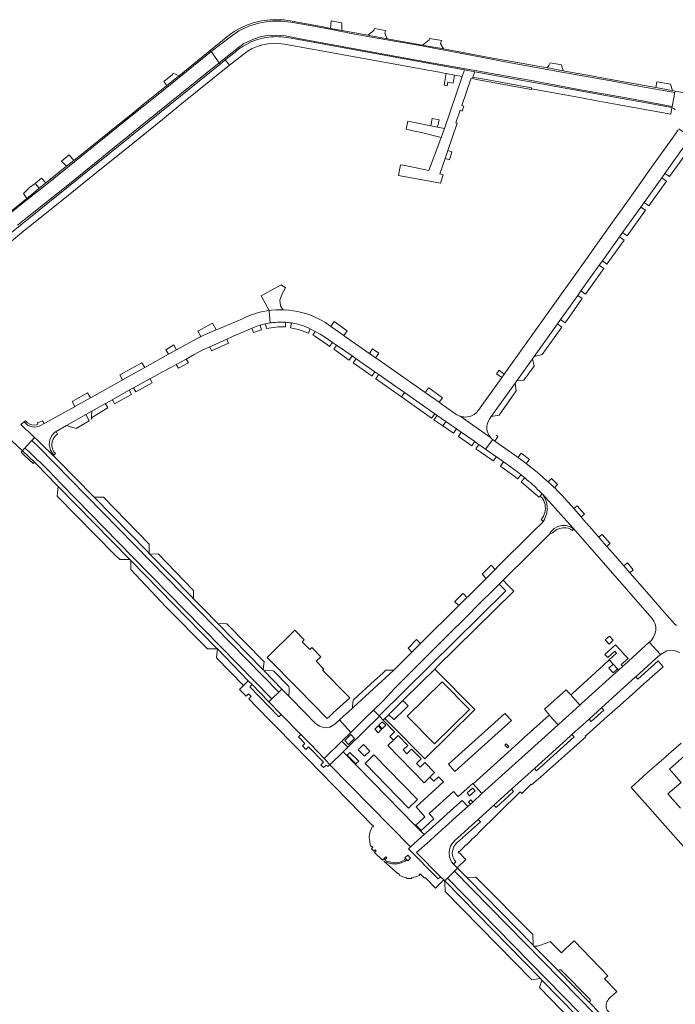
# Model space of a CAD drawing. Header units: metres. Extents: x 166325 to 190320, y 381923 to 404576.
# Tile 482 of 656: x 167618 to 167856, y 394583 to 394939. Entities that reach past the tile are written whole.
import ezdxf

# ---------------------------------------------------------------- set-up
doc = ezdxf.new("R2010")
doc.units = ezdxf.units.M
for name, color, linetype, lineweight in [('B-WE-VH-VERHARDING_ASFALT-GV', 8, 'Continuous', 18), ('B-WE-VH-VERHARDING_BETON-GV', 8, 'Continuous', 18), ('B-WE-VH-VERHARDING_BETONSTRAATSTEEN-GV', 8, 'Continuous', 18), ('B-WE-VH-VERHARDING_STRAATBAKSTEEN-GV', 8, 'Continuous', 18)]:
    doc.layers.add(name, color=color, linetype=linetype, lineweight=lineweight)

msp = doc.modelspace()

# ---------------------------------------------------------------- linework, layer by layer
at = {"layer": 'B-WE-VH-VERHARDING_ASFALT-GV', "flags": 128}
for points in [[(167687.506, 394927.749), (167690.408, 394923.649), (167697.441, 394929.225), (167699.364, 394930.634), (167702.81, 394932.261), (167705.235, 394933.09), (167707.827, 394933.57), (167710.779, 394933.618), (167713.715, 394933.506), (167719.164, 394932.499), (167741.427, 394928.412), (167763.816, 394924.227), (167783.745, 394920.762), (167802.76, 394917.33), (167821.272, 394913.929), (167837.717, 394910.993), (167854.419, 394907.879), (167855.452, 394912.904), (167842.945, 394915.107), (167833.715, 394916.851), (167824.729, 394918.457), (167814.542, 394920.27), (167797.863, 394923.344), (167789.651, 394924.869), (167781.496, 394926.449), (167771.978, 394928.262), (167762.531, 394930.041), (167753.903, 394931.507), (167746.27, 394932.858), (167738.164, 394934.336), (167731.78, 394935.569), (167723.378, 394937.2), (167716.439, 394938.331), (167712.797, 394938.712), (167709.808, 394938.758), (167707.405, 394938.504), (167704.794, 394937.978), (167701.179, 394936.898), (167697.608, 394935.302), (167694.593, 394933.124)], [(167622.592, 394786.886), (167620.816, 394784.884), (167620.072, 394784.045), (167621.527, 394782.83), (167624.658, 394779.793), (167625.467, 394779.159), (167626.07, 394778.579), (167627.275, 394777.274), (167628.6, 394775.964), (167633.2, 394771.211), (167659.304, 394744.513), (167690.974, 394712.295), (167709.515, 394693.283), (167712.066, 394695.764), (167625.029, 394784.531)], [(167700.982, 394699.826), (167702.323, 394698.457), (167708.428, 394692.228), (167709.515, 394693.283), (167690.974, 394712.295), (167659.304, 394744.513), (167633.2, 394771.211), (167628.6, 394775.964), (167627.275, 394777.274), (167626.07, 394778.579), (167625.467, 394779.159), (167624.658, 394779.793), (167621.527, 394782.83), (167620.072, 394784.045), (167619.875, 394783.823), (167619.212, 394783.075), (167623.55, 394778.967), (167625.841, 394776.665), (167626.232, 394776.266), (167627.548, 394774.922), (167632.16, 394770.213), (167658.097, 394743.732), (167658.428, 394743.394), (167689.232, 394711.944), (167689.806, 394711.358)], [(167871.399, 394533.213), (167775.66, 394630.87), (167773.154, 394628.396), (167868.844, 394530.71)], [(167804.063, 394604.061), (167780.784, 394627.852), (167780.055, 394628.597), (167776.728, 394631.924), (167775.66, 394630.87), (167871.399, 394533.213), (167872.466, 394534.257), (167871.71, 394535.028), (167854.985, 394552.096), (167854.125, 394552.974), (167854.084, 394553.016), (167848.121, 394559.101), (167833.086, 394574.503), (167824.104, 394583.705), (167813.533, 394594.527), (167804.25, 394603.87)], [(167867.772, 394529.66), (167868.844, 394530.71), (167773.154, 394628.396), (167772.079, 394627.344), (167806.767, 394591.944), (167807.294, 394591.406), (167826.194, 394572.109), (167826.996, 394571.29), (167842.752, 394555.204), (167843.242, 394554.704), (167867.166, 394530.278)]]:
    msp.add_lwpolyline(points, close=True, dxfattribs=at)
for points in [[(167617.478, 394864.801), (167636.221, 394879.84), (167652.479, 394893.015), (167668.166, 394905.669), (167690.408, 394923.649), (167687.506, 394927.749), (167672.866, 394915.776), (167656.461, 394902.661), (167645.092, 394893.524), (167634.964, 394885.288), (167626.838, 394878.696), (167619.779, 394873.182), (167612.675, 394867.468)], [(167611.593, 394790.291), (167619.212, 394783.075), (167619.875, 394783.823), (167620.072, 394784.045), (167620.816, 394784.884), (167622.592, 394786.886), (167623.585, 394788.007)], [(167623.585, 394788.007), (167622.592, 394786.886), (167625.029, 394784.531), (167712.066, 394695.764), (167713.123, 394696.82), (167706.683, 394703.45), (167706.683, 394703.585), (167706.576, 394703.641), (167706.49, 394703.711), (167706.428, 394703.788), (167706.384, 394703.881), (167706.227, 394703.898), (167689.9, 394720.622)], [(167689.9, 394720.622), (167684.409, 394726.228), (167681.144, 394729.562), (167680.361, 394730.361), (167665.391, 394745.644), (167665.052, 394745.99), (167664.433, 394746.622), (167645.133, 394766.325), (167645.027, 394766.433), (167631.736, 394780.002), (167631.214, 394780.535), (167630.778, 394780.974), (167630.342, 394781.412)]]:
    msp.add_lwpolyline(points, dxfattribs=at)
at = {"layer": 'B-WE-VH-VERHARDING_ASFALT-GV'}
msp.add_lwpolyline([(167623.585, 394788.007, 0.0047138), (167618.64, 394792.619)], format="xyb", dxfattribs=at)
at = {"layer": 'B-WE-VH-VERHARDING_BETON-GV', "flags": 128}
for points in [[(167833.096, 394714.507), (167831.724, 394716.006), (167830.226, 394714.636), (167831.599, 394713.136)], [(167746.339, 394689.181), (167743.449, 394686.359), (167738.423, 394681.432), (167738.103, 394681.12), (167734.824, 394677.922), (167736.235, 394676.475), (167736.961, 394675.735), (167748.448, 394687.011), (167748.311, 394687.153), (167747.653, 394687.83)], [(167775.791, 394667.018), (167796.237, 394685.508), (167793.879, 394688.044), (167773.469, 394669.609)], [(167738.049, 394680.354), (167739.472, 394678.919), (167737.316, 394676.804), (167735.893, 394678.239)], [(167734.824, 394677.922), (167728.501, 394671.745), (167729.909, 394670.297), (167729.766, 394670.151), (167730.513, 394669.424), (167735.294, 394674.099), (167736.961, 394675.735), (167736.235, 394676.475)], [(167793.875, 394676.558), (167794.819, 394675.562), (167795.336, 394676.023), (167794.394, 394677.039)], [(167781.112, 394658.191), (167783.07, 394659.96), (167782.147, 394660.985), (167780.189, 394659.215)], [(167781.371, 394655.134), (167782.245, 394655.928), (167781.534, 394656.712), (167780.669, 394655.93)]]:
    msp.add_lwpolyline(points, close=True, dxfattribs=at)
at = {"layer": 'B-WE-VH-VERHARDING_BETONSTRAATSTEEN-GV', "flags": 128}
for points in [[(167833.524, 394917.426), (167827.067, 394918.601), (167826.548, 394918.695), (167815.596, 394920.688), (167814.96, 394920.804), (167809.968, 394921.711), (167809.225, 394921.846), (167795.105, 394924.416), (167789.39, 394925.385), (167771.688, 394928.676), (167764.054, 394930.064), (167751.25, 394932.394), (167750.596, 394932.513), (167744.71, 394933.583), (167744.463, 394933.628), (167744.204, 394933.675), (167734.836, 394935.38), (167730.692, 394936.134), (167728.062, 394936.713), (167719.401, 394938.268), (167718.846, 394938.368), (167717.583, 394938.6), (167713.826, 394939.21), (167711.256, 394939.281), (167708.847, 394939.265), (167705.708, 394938.822), (167703.086, 394938.226), (167700.703, 394937.428), (167698.074, 394936.224), (167695.821, 394934.987), (167693.219, 394933.054), (167690.913, 394931.095), (167689.889, 394930.269), (167687.236, 394928.13), (167687.506, 394927.749), (167694.593, 394933.124), (167697.608, 394935.302), (167701.179, 394936.898), (167704.794, 394937.978), (167707.405, 394938.504), (167709.808, 394938.758), (167712.797, 394938.712), (167716.439, 394938.331), (167723.378, 394937.2), (167731.78, 394935.569), (167738.164, 394934.336), (167746.27, 394932.858), (167753.903, 394931.507), (167762.531, 394930.041), (167771.978, 394928.262), (167781.496, 394926.449), (167789.651, 394924.869), (167797.863, 394923.344), (167814.542, 394920.27), (167824.729, 394918.457), (167833.715, 394916.851), (167842.945, 394915.107), (167855.452, 394912.904), (167855.557, 394913.416), (167854.543, 394913.601), (167852.99, 394913.885), (167849.843, 394914.457), (167848.456, 394914.709)], [(167734.823, 394938.155), (167730.926, 394938.849), (167730.692, 394936.134), (167734.836, 394935.38)], [(167751.25, 394932.394), (167750.469, 394934.456), (167750.661, 394935.323), (167746.726, 394936.032), (167746.424, 394935.328), (167744.204, 394933.675), (167744.463, 394933.628), (167744.71, 394933.583), (167750.596, 394932.513)], [(167770.932, 394931.69), (167770.276, 394931.809), (167766.576, 394932.469), (167766.43, 394931.989), (167764.054, 394930.064), (167771.688, 394928.676), (167770.774, 394930.217), (167770.764, 394930.234), (167770.592, 394930.525)], [(167690.753, 394923.162), (167588.307, 394840.558), (167587.388, 394839.852), (167587.241, 394839.736), (167589.093, 394838.012), (167606.42, 394851.778), (167619.656, 394862.694), (167633.901, 394874.153), (167647.187, 394884.944), (167659.134, 394894.426), (167669.881, 394903.089), (167676.364, 394908.472), (167694.235, 394922.761), (167692.657, 394924.698)], [(167770.86, 394896.611), (167766.359, 394884.625), (167759.43, 394886.05), (167757.03, 394886.542), (167756.14, 394886.725), (167755.345, 394882.865), (167770.53, 394880.085), (167771.565, 394883.04), (167770.335, 394883.465), (167772.247, 394889.05), (167773.211, 394891.866), (167776.609, 394901.79), (167776.092, 394901.967), (167777.631, 394906.462), (167778.415, 394906.194), (167779.009, 394907.928), (167778.225, 394908.197), (167781.621, 394918.115), (167782.138, 394917.938), (167782.308, 394918.433), (167782.99, 394920.426), (167779.252, 394921.107), (167778.428, 394918.703), (167771.98, 394899.88)], [(167671.412, 394915.371), (167675.116, 394918.359), (167675.9, 394918.991), (167673.821, 394919.862), (167673.559, 394919.43), (167670.447, 394916.868), (167671.08, 394915.953)], [(167775.647, 394919.211), (167772.643, 394919.761), (167772.091, 394916.887), (167771.838, 394915.57), (167773, 394915.315), (167773.26, 394916.641), (167775.128, 394916.247)], [(167782.138, 394917.938), (167783.647, 394917.66), (167803.391, 394914.026), (167803.495, 394914.267), (167803.55, 394914.601), (167788.48, 394917.32), (167782.308, 394918.433)], [(167853.905, 394905.08), (167854.313, 394907.362), (167853.704, 394907.548), (167782.99, 394920.426), (167782.308, 394918.433), (167788.48, 394917.32), (167803.55, 394914.601), (167803.495, 394914.267), (167821.604, 394910.967), (167826.555, 394910.065), (167833.218, 394908.85)], [(167770.026, 394902.971), (167767.551, 394903.467), (167767.031, 394900.872), (167769.506, 394900.376)], [(167859.968, 394891.531), (167858.738, 394892.471), (167858.322, 394892.743), (167851.809, 394883.624), (167853.472, 394882.441), (167856.383, 394886.515)], [(167852.336, 394880.852), (167850.652, 394882.003), (167844.265, 394873.061), (167845.923, 394871.876)], [(167623.282, 394876.565), (167625.332, 394878.218), (167623.805, 394879.983), (167621.795, 394878.445), (167619.558, 394876.298), (167620.759, 394874.53)], [(167844.754, 394870.24), (167843.097, 394871.424), (167836.477, 394862.156), (167838.172, 394861.029)], [(167837.017, 394859.413), (167835.361, 394860.593), (167829.171, 394851.925), (167830.828, 394850.752)], [(167829.661, 394849.117), (167828.024, 394850.319), (167821.388, 394841.027), (167823.048, 394839.864)], [(167713.301, 394839.986), (167714.429, 394842.123), (167712.829, 394843.293), (167705.633, 394839.261), (167705.656, 394839.208), (167708.574, 394833.937), (167709.355, 394834.032), (167710.922, 394834.161), (167712.493, 394834.211), (167713.431, 394834.192), (167712.645, 394835.618), (167712.359, 394837.65)], [(167821.892, 394838.245), (167820.236, 394839.414), (167814.016, 394830.704), (167815.674, 394829.543)], [(167689.302, 394826.918), (167687.983, 394829.379), (167682.745, 394826.444), (167683.831, 394824.498), (167687.852, 394826.305)], [(167702.9, 394826.02), (167705.767, 394826.999), (167705.24, 394828.656), (167704.026, 394828.23), (167702.878, 394827.816), (167702.321, 394827.493)], [(167732.027, 394829.922), (167730.845, 394828.211), (167735.617, 394824.861), (167736.754, 394826.553)], [(167814.522, 394827.931), (167812.865, 394829.093), (167804.457, 394817.319), (167807.396, 394817.958)], [(167729.31, 394823.94), (167726.989, 394825.411), (167725.169, 394826.389), (167724.38, 394825.063), (167724.962, 394824.798), (167729.65, 394821.485), (167730.436, 394820.937), (167731.488, 394822.417)], [(167674.004, 394821.547), (167671.076, 394819.677), (167672.147, 394818.142), (167675.003, 394819.734)], [(167693.813, 394822.077), (167693.193, 394823.543), (167687.001, 394820.805), (167687.678, 394819.312)], [(167732.962, 394821.387), (167732.781, 394821.134), (167731.911, 394819.911), (167737.508, 394816.013), (167738.548, 394817.482)], [(167745.976, 394820.108), (167744.802, 394818.415), (167747.051, 394816.837), (167748.244, 394818.507)], [(167663.469, 394813.286), (167662.406, 394815.026), (167654.47, 394810.647), (167655.488, 394808.819)], [(167678.472, 394816.374), (167674.928, 394814.423), (167675.723, 394813.013), (167679.288, 394814.959), (167679.163, 394815.189)], [(167739.994, 394816.471), (167739.804, 394816.233), (167738.94, 394815.016), (167745.842, 394810.21), (167745.87, 394810.252), (167746.832, 394811.69)], [(167804.443, 394813.825), (167803.859, 394816.482), (167798.142, 394808.477), (167800.773, 394808.69)], [(167751.62, 394808.343), (167748.206, 394810.73), (167747.199, 394809.311), (167747.12, 394809.207), (167756.457, 394802.682), (167757.545, 394804.201)], [(167793.663, 394810.903), (167791.774, 394812.284), (167790.812, 394810.971), (167792.761, 394809.636)], [(167666.194, 394807.756), (167666.064, 394807.988), (167665.433, 394809.068), (167665.376, 394809.164), (167659.439, 394805.896), (167659.544, 394805.652), (167660.239, 394804.437)], [(167796.276, 394802.396), (167798.01, 394804.822), (167797.547, 394807.644), (167788.936, 394795.587), (167791.762, 394796.08)], [(167643.814, 394802.287), (167642.789, 394804.129), (167637.25, 394801.018), (167638.176, 394799.133)], [(167658.693, 394803.567), (167657.879, 394805.037), (167651.73, 394801.652), (167651.888, 394801.385), (167652.575, 394800.124)], [(167757.545, 394804.201), (167756.457, 394802.682), (167767.343, 394794.975), (167768.503, 394796.54)], [(167766.286, 394805.885), (167766.14, 394805.683), (167765.066, 394804.195), (167770.038, 394800.705), (167771.232, 394802.379)], [(167650.086, 394798.723), (167649.969, 394798.931), (167649.338, 394800.108), (167649.244, 394800.283), (167644.338, 394797.496), (167644.326, 394797.317), (167644.238, 394796.064), (167644.175, 394795.155), (167644.161, 394794.958), (167644.129, 394794.497), (167644.15, 394794.55), (167644.358, 394794.945), (167644.632, 394795.298)], [(167643.377, 394794.047), (167642.136, 394796.246), (167635.154, 394792.28), (167638.675, 394791.232)], [(167772.479, 394793.761), (167769.324, 394795.966), (167768.167, 394794.385), (167771.398, 394792.17), (167771.529, 394792.356)], [(167772.479, 394793.761), (167771.529, 394792.356), (167771.398, 394792.17), (167775.264, 394789.52), (167776.305, 394791.086)], [(167629.94, 394786.273), (167630.103, 394786.853), (167630.34, 394787.406), (167630.649, 394787.922), (167631.023, 394788.393), (167631.457, 394788.811), (167631.942, 394789.167), (167631.377, 394790.134), (167630.808, 394789.811), (167629.875, 394788.661), (167629.088, 394787.084), (167628.857, 394785.329), (167629.376, 394783.345), (167630.525, 394781.588), (167631.136, 394782.176), (167630.98, 394782.344), (167630.613, 394782.82), (167630.311, 394783.341), (167630.082, 394783.897), (167629.928, 394784.479), (167629.852, 394785.076), (167629.856, 394785.678)], [(167778.088, 394789.839), (167777.02, 394788.312), (167781.873, 394784.92), (167782.28, 394785.483), (167782.942, 394786.446)], [(167620.143, 394781.321), (167623.156, 394778.523), (167623.55, 394778.967), (167619.212, 394783.075), (167618.78, 394782.588)], [(167790.201, 394781.371), (167786.9, 394783.679), (167784.392, 394785.431), (167783.339, 394783.901), (167789.167, 394779.848), (167789.687, 394779.47), (167790.786, 394780.982)], [(167802.751, 394779.968), (167799.824, 394782.257), (167799.201, 394781.448), (167798.659, 394780.744), (167800.171, 394779.652), (167801.61, 394778.539), (167802.593, 394779.77)], [(167810.71, 394773.147), (167809.51, 394771.885), (167811.078, 394770.455), (167811.815, 394769.74), (167812.934, 394770.914)], [(167632.16, 394770.213), (167631.786, 394766.753), (167652.667, 394745.433), (167654.45, 394743.784), (167658.097, 394743.732)], [(167783.525, 394726.589), (167791.029, 394734.068), (167791.794, 394734.84), (167793.196, 394736.218), (167793.964, 394736.977), (167802.382, 394745.355), (167810.024, 394752.927), (167810.193, 394753.18), (167810.285, 394753.378), (167810.345, 394753.59), (167810.469, 394753.813), (167811.769, 394755.048), (167813.032, 394755.764), (167814.454, 394756.129), (167815.997, 394756.104), (167817.583, 394755.649), (167818.672, 394754.849), (167819.604, 394753.995), (167807.661, 394767.249), (167808.328, 394766.138), (167808.663, 394765.293), (167809.022, 394764.071), (167809.18, 394762.831), (167809.204, 394762.016), (167809.009, 394760.496), (167808.483, 394758.944), (167808.163, 394758.26), (167807.723, 394757.545), (167807.56, 394757.31), (167804.388, 394754.15), (167803.444, 394753.209), (167791.374, 394741.184), (167790.378, 394740.192), (167787.084, 394736.91), (167785.956, 394735.787), (167780.548, 394730.399), (167780.131, 394729.984), (167777.181, 394727.044), (167763.381, 394713.296), (167760.227, 394710.154), (167756.986, 394706.925), (167756.215, 394706.157), (167753.724, 394703.699), (167739.118, 394690.312), (167738.66, 394689.892), (167734.013, 394685.65), (167738.103, 394681.12), (167738.423, 394681.432), (167743.449, 394686.359), (167746.339, 394689.181), (167749.772, 394692.613), (167754.063, 394697.102), (167757.604, 394700.789), (167761.865, 394705.012), (167765.295, 394708.445), (167769.538, 394712.69), (167772.514, 394715.627), (167780.901, 394723.968)], [(167807.003, 394758.293), (167807.723, 394757.545), (167808.163, 394758.26), (167808.483, 394758.944), (167809.009, 394760.496), (167809.204, 394762.016), (167809.18, 394762.831), (167809.022, 394764.071), (167808.663, 394765.293), (167808.328, 394766.138), (167807.661, 394767.249), (167807.394, 394767.519), (167806.66, 394766.726), (167807.552, 394765.824), (167807.66, 394765.647), (167807.985, 394765.011), (167808.237, 394764.344), (167808.412, 394763.652), (167808.509, 394762.945), (167808.527, 394762.232), (167808.465, 394761.521), (167808.323, 394760.822), (167808.104, 394760.143), (167807.811, 394759.492), (167807.447, 394758.879)], [(167820.009, 394763.235), (167818.82, 394762.197), (167821.461, 394759.171), (167822.695, 394760.214)], [(167818.672, 394754.849), (167817.583, 394755.649), (167815.997, 394756.104), (167814.454, 394756.129), (167813.032, 394755.764), (167811.769, 394755.048), (167810.469, 394753.813), (167810.345, 394753.59), (167810.285, 394753.378), (167810.193, 394753.18), (167810.024, 394752.927), (167811.151, 394753.409), (167812.694, 394754.595), (167813.679, 394755.029), (167814.797, 394755.239), (167815.883, 394755.28), (167816.858, 394755.07), (167817.624, 394754.739), (167818.316, 394754.297)], [(167829.124, 394752.872), (167828.887, 394752.672), (167827.878, 394751.819), (167828.27, 394751.37), (167830.764, 394748.513), (167831.781, 394749.393), (167831.99, 394749.584)], [(167689.806, 394711.358), (167689.232, 394711.944), (167658.428, 394743.394), (167658.443, 394740.201), (167671.135, 394726.657), (167686.262, 394711.362)], [(167790.378, 394740.192), (167788.906, 394741.656), (167785.602, 394738.391), (167787.084, 394736.91)], [(167838.221, 394742.513), (167836.931, 394741.449), (167839.078, 394738.994), (167840.312, 394740.077)], [(167780.131, 394729.984), (167778.953, 394731.17), (167778.67, 394731.456), (167778.604, 394731.39), (167775.733, 394728.53), (167775.784, 394728.478), (167777.181, 394727.044)], [(167719.018, 394696.932), (167729.53, 394686.19), (167730.332, 394686.929), (167731.684, 394688.176), (167737.682, 394693.705), (167737.02, 394694.376), (167727.888, 394703.637), (167728.355, 394704.097), (167725.586, 394706.904), (167727.249, 394708.545), (167723.953, 394711.875), (167723.24, 394711.171), (167720.515, 394713.957), (167721.214, 394714.651), (167717.787, 394718.121), (167707.868, 394708.325)], [(167763.381, 394713.296), (167761.922, 394714.773), (167758.825, 394711.688), (167758.87, 394711.639), (167760.227, 394710.154)], [(167689.806, 394711.358), (167689.48, 394708.108), (167699.199, 394698.113), (167700.982, 394699.826)], [(167713.123, 394696.82), (167715.992, 394693.878), (167715.692, 394694.6), (167715.721, 394695.672), (167715.781, 394697.166), (167715.769, 394697.322), (167715.713, 394697.522), (167715.635, 394697.707), (167715.51, 394697.88), (167710.257, 394703.264), (167710.036, 394703.411), (167709.824, 394703.444), (167706.823, 394703.562), (167706.683, 394703.585), (167706.683, 394703.45)], [(167738.66, 394689.892), (167739.118, 394690.312), (167753.724, 394703.699), (167750.783, 394703.677), (167749.65, 394702.631), (167746.703, 394699.912), (167739.126, 394692.92), (167738.914, 394692.577), (167738.817, 394692.248)], [(167750.427, 394686.127), (167752.221, 394684.314), (167764.844, 394671.56), (167783.009, 394689.428), (167768.563, 394704.079), (167757.588, 394693.286), (167756.985, 394692.691), (167758.853, 394690.798), (167757.637, 394689.598), (167753.689, 394685.703), (167753.633, 394685.76), (167751.871, 394687.533)], [(167734.824, 394677.922), (167738.103, 394681.12), (167734.013, 394685.65), (167732.353, 394684.135), (167730.512, 394683.051), (167729.357, 394682.894), (167728.736, 394682.809), (167728.271, 394682.941), (167726.749, 394683.373), (167725.222, 394684.448), (167724.64, 394685.045), (167721.426, 394688.338), (167715.992, 394693.878), (167713.123, 394696.82), (167712.066, 394695.764), (167709.515, 394693.283), (167708.428, 394692.228), (167712.9, 394687.67), (167720.032, 394680.391), (167722.36, 394678.015), (167723.623, 394676.725), (167728.501, 394671.745)], [(167771.222, 394699.436), (167781.06, 394689.459), (167768.386, 394676.985), (167758.548, 394686.963)]]:
    msp.add_lwpolyline(points, close=True, dxfattribs=at)
for points in [[(167854.313, 394907.362), (167854.419, 394907.879), (167837.717, 394910.993), (167821.272, 394913.929), (167802.76, 394917.33), (167783.745, 394920.762), (167763.816, 394924.227), (167741.427, 394928.412), (167719.164, 394932.499), (167713.715, 394933.506), (167710.779, 394933.618), (167707.827, 394933.57), (167705.235, 394933.09), (167702.81, 394932.261), (167699.364, 394930.634), (167697.441, 394929.225), (167690.408, 394923.649), (167690.753, 394923.162), (167692.657, 394924.698), (167696.17, 394927.53)], [(167762.145, 394921.679), (167763.477, 394921.436), (167764.622, 394921.225), (167766.67, 394920.853), (167770.155, 394920.216), (167772.412, 394919.803), (167772.643, 394919.761), (167775.647, 394919.211), (167778.428, 394918.703), (167779.252, 394921.107), (167716.548, 394932.53)], [(167716.548, 394932.53), (167779.252, 394921.107), (167782.99, 394920.426), (167853.704, 394907.548), (167854.313, 394907.362)], [(167714.102, 394930.46), (167762.145, 394921.679)], [(167612.675, 394867.468), (167619.779, 394873.182), (167626.838, 394878.696), (167634.964, 394885.288), (167645.092, 394893.524), (167656.461, 394902.661), (167672.866, 394915.776), (167687.506, 394927.749), (167687.236, 394928.13), (167682.65, 394924.433), (167675.9, 394918.991), (167675.116, 394918.359), (167671.412, 394915.371), (167662.953, 394908.552), (167662.042, 394907.817), (167658.401, 394904.881), (167650.805, 394898.756), (167650.435, 394898.458), (167647.69, 394896.245), (167646.851, 394895.569), (167638.413, 394888.765)], [(167696.17, 394927.53), (167692.657, 394924.698), (167694.235, 394922.761), (167698.96, 394926.612)], [(167588.307, 394840.558), (167690.753, 394923.162), (167690.408, 394923.649), (167668.166, 394905.669), (167652.479, 394893.015), (167636.221, 394879.84), (167617.478, 394864.801)], [(167870.943, 394903.239), (167872.035, 394902.955), (167872.172, 394902.914), (167872.318, 394903.381), (167873.878, 394908.373), (167874.009, 394908.793), (167873.416, 394908.986), (167872.918, 394909.148), (167872.82, 394909.178), (167872.446, 394909.292), (167870.144, 394909.995), (167867.353, 394910.783), (167864.793, 394911.449), (167862.221, 394912.064), (167861.965, 394912.12), (167859.231, 394912.714), (167856.802, 394913.178), (167855.557, 394913.416), (167855.452, 394912.904), (167854.419, 394907.879), (167854.313, 394907.362)], [(167787.527, 394792.963), (167787.884, 394793.956), (167788.396, 394794.83), (167788.936, 394795.587), (167797.547, 394807.644), (167798.142, 394808.477), (167803.859, 394816.482), (167804.457, 394817.319), (167812.865, 394829.093), (167814.016, 394830.704), (167820.236, 394839.414), (167821.388, 394841.027), (167828.024, 394850.319), (167829.171, 394851.925), (167835.361, 394860.593), (167836.477, 394862.156), (167843.097, 394871.424), (167844.265, 394873.061), (167850.652, 394882.003), (167851.809, 394883.624), (167858.322, 394892.743), (167861.168, 394896.728), (167856.9, 394899.749)], [(167856.636, 394899.367), (167854.544, 394896.428), (167852.851, 394894.049), (167844.946, 394882.945), (167843.046, 394880.276), (167835.67, 394869.914), (167833.772, 394867.248), (167833.469, 394866.822), (167826.316, 394856.773), (167824.377, 394854.05), (167816.869, 394843.502), (167814.968, 394840.832), (167803.243, 394824.36), (167801.698, 394822.191)], [(167638.413, 394888.765), (167637.796, 394888.268), (167635.199, 394886.174), (167628.159, 394880.497), (167627.72, 394880.143), (167625.332, 394878.218), (167623.282, 394876.565), (167620.759, 394874.53), (167602.059, 394859.453), (167600.38, 394858.099), (167598.983, 394856.973), (167588.454, 394848.483), (167586.33, 394846.771), (167584.899, 394845.617)], [(167695.322, 394824.484), (167700.45, 394826.75), (167702.321, 394827.493), (167702.878, 394827.816), (167704.026, 394828.23), (167705.24, 394828.656), (167707.206, 394829.137), (167708.923, 394829.444), (167708.593, 394833.689), (167708.574, 394833.937), (167707.797, 394833.823), (167706.252, 394833.535), (167704.724, 394833.168), (167703.216, 394832.725), (167701.732, 394832.205), (167700.277, 394831.611), (167698.854, 394830.943), (167689.658, 394827.068), (167689.302, 394826.918), (167687.852, 394826.305), (167683.831, 394824.498), (167683.408, 394824.29), (167682.18, 394823.686), (167675.003, 394819.734), (167672.147, 394818.142), (167663.469, 394813.286), (167655.488, 394808.819), (167655.321, 394808.726), (167644.085, 394802.439), (167643.814, 394802.287), (167638.176, 394799.133), (167638.103, 394799.092), (167628.895, 394793.939), (167627.081, 394792.991), (167625.706, 394792.272)], [(167747.117, 394816.791), (167747.051, 394816.837), (167744.802, 394818.415), (167744.663, 394818.513), (167735.845, 394824.701), (167735.617, 394824.861), (167730.845, 394828.211), (167728.925, 394829.596), (167727.567, 394830.388), (167726.171, 394831.111), (167724.74, 394831.761), (167723.277, 394832.337), (167721.788, 394832.839), (167720.274, 394833.264), (167718.741, 394833.611), (167717.193, 394833.88), (167715.632, 394834.07), (167714.064, 394834.18), (167713.431, 394834.192), (167712.493, 394834.211), (167710.922, 394834.161), (167709.355, 394834.032), (167708.574, 394833.937), (167708.593, 394833.689), (167708.923, 394829.444)], [(167708.923, 394829.444), (167707.206, 394829.137), (167707.571, 394827.484)], [(167707.571, 394827.484), (167711.854, 394828.011), (167714.436, 394828.054), (167714.492, 394829.693)], [(167716.619, 394829.459), (167716.28, 394827.675), (167719.139, 394827.087), (167722.759, 394825.799), (167723.418, 394827.329), (167722.942, 394827.585)], [(167722.942, 394827.585), (167720.987, 394828.358), (167718.972, 394828.958)], [(167718.972, 394828.958), (167720.987, 394828.358), (167722.942, 394827.585), (167723.418, 394827.329), (167725.169, 394826.389), (167726.989, 394825.411), (167729.31, 394823.94), (167731.488, 394822.417), (167732.962, 394821.387), (167738.548, 394817.482), (167739.994, 394816.471), (167746.832, 394811.69), (167748.206, 394810.73), (167751.62, 394808.343), (167757.545, 394804.201), (167768.503, 394796.54), (167769.324, 394795.966), (167772.479, 394793.761), (167776.305, 394791.086), (167778.088, 394789.839), (167782.942, 394786.446), (167784.011, 394785.698), (167784.392, 394785.431), (167786.9, 394783.679), (167789.481, 394787.183)], [(167630.342, 394781.412), (167630.525, 394781.588), (167629.376, 394783.345), (167628.857, 394785.329), (167629.088, 394787.084), (167629.875, 394788.661), (167630.808, 394789.811), (167631.377, 394790.134), (167635.154, 394792.28), (167642.136, 394796.246), (167644.338, 394797.496), (167649.244, 394800.283), (167651.73, 394801.652), (167657.879, 394805.037), (167659.439, 394805.896), (167665.376, 394809.164), (167666.891, 394809.998), (167670.223, 394811.833), (167673.156, 394813.448), (167674.928, 394814.423), (167678.472, 394816.374), (167681.357, 394817.962), (167684.568, 394819.73), (167687.001, 394820.805), (167693.193, 394823.543), (167695.322, 394824.484)], [(167801.698, 394822.191), (167801.439, 394821.827), (167793.663, 394810.903), (167792.761, 394809.636), (167792.57, 394809.368), (167784.378, 394797.859), (167783.623, 394796.993), (167782.716, 394796.287), (167781.592, 394795.731), (167780.987, 394795.578), (167780.376, 394795.424)], [(167776.112, 394796.443), (167770.767, 394800.194), (167770.038, 394800.705), (167765.066, 394804.195), (167747.117, 394816.791)], [(167620.074, 394793.342), (167619.832, 394793.625), (167618.64, 394792.619)], [(167625.706, 394792.272), (167627.081, 394792.991), (167626.456, 394793.981), (167625.883, 394793.73), (167625.232, 394793.532), (167624.63, 394793.422), (167624.848, 394792.775), (167624.236, 394792.512), (167623.456, 394792.435), (167622.577, 394792.494), (167621.85, 394792.753), (167621.026, 394793.274), (167620.27, 394793.999), (167619.832, 394793.625)], [(167619.832, 394793.625), (167620.074, 394793.342)], [(167777.722, 394795.644), (167788.698, 394787.937)], [(167828.27, 394751.37), (167827.878, 394751.819), (167824.354, 394755.857), (167821.583, 394759.031), (167821.461, 394759.171), (167818.82, 394762.197), (167818.772, 394762.252), (167816.94, 394764.35), (167816.457, 394764.902), (167814.722, 394766.808), (167812.928, 394768.66), (167812.015, 394769.546), (167811.815, 394769.74), (167811.078, 394770.455), (167809.51, 394771.885), (167809.206, 394772.162), (167807.773, 394773.501), (167805.601, 394775.442), (167801.61, 394778.539), (167800.171, 394779.652), (167798.659, 394780.744), (167790.213, 394786.664), (167789.571, 394787.114), (167789.526, 394787.148), (167789.481, 394787.183), (167786.9, 394783.679), (167790.201, 394781.371), (167790.786, 394780.982), (167793.406, 394779.13), (167794.983, 394778.028)], [(167789.481, 394787.183), (167789.526, 394787.148), (167789.571, 394787.114), (167790.213, 394786.664), (167791.366, 394788.338), (167790.663, 394788.846)], [(167794.983, 394778.028), (167793.406, 394779.13), (167792.311, 394777.563), (167797.594, 394773.722), (167798.47, 394772.976), (167799.707, 394774.456)], [(167801.053, 394773.349), (167799.759, 394771.878), (167805.131, 394767.303)], [(167805.131, 394767.303), (167806.285, 394766.32), (167806.66, 394766.726), (167807.394, 394767.519)], [(167807.394, 394767.519), (167807.661, 394767.249), (167819.604, 394753.995), (167847.128, 394722.466), (167847.815, 394721.466), (167848.241, 394720.467), (167848.484, 394719.247), (167848.509, 394718.08), (167848.213, 394716.682), (167847.731, 394715.585), (167847.079, 394714.686), (167846.399, 394714.002), (167846.157, 394713.784), (167850.16, 394709.358), (167852.444, 394710.663), (167855.208, 394710.789), (167857.151, 394710.085)], [(167855.971, 394719.827), (167855.313, 394720.415), (167850.732, 394725.674), (167847.724, 394729.113), (167839.381, 394738.647), (167839.078, 394738.994), (167836.931, 394741.449), (167836.798, 394741.601), (167835.574, 394743.001), (167830.9, 394748.357), (167830.764, 394748.513), (167828.27, 394751.37)], [(167857.645, 394677.281), (167852.139, 394672.453), (167852.227, 394672.353), (167846.357, 394667.363), (167843.791, 394665.08), (167839.592, 394661.176), (167846.582, 394653.297), (167847.193, 394652.608), (167863.191, 394634.511)], [(167857.437, 394653.651), (167852.917, 394658.828), (167857.691, 394662.997), (167853.501, 394667.796), (167862.163, 394675.516)], [(167829.951, 394591.924), (167831.085, 394593.012), (167818.954, 394605.645), (167815.781, 394602.693), (167814.312, 394601.28), (167810.31, 394605.44), (167809.19, 394604.91), (167805.64, 394603.75), (167804.933, 394603.67), (167804.25, 394603.87), (167813.533, 394594.527)], [(167813.533, 394594.527), (167824.104, 394583.705)], [(167824.767, 394584.378), (167814.18, 394595.154)], [(167824.104, 394583.705), (167833.086, 394574.503), (167834.833, 394576.191), (167834.508, 394576.532), (167833.08, 394578), (167830.879, 394580.473), (167830.675, 394580.967), (167830.547, 394581.486), (167830.498, 394582.018), (167830.528, 394582.551), (167830.638, 394583.074), (167830.824, 394583.575), (167831.083, 394584.042), (167831.408, 394584.466), (167831.795, 394584.837), (167834.376, 394587.315), (167829.951, 394591.924)]]:
    msp.add_lwpolyline(points, dxfattribs=at)
at = {"layer": 'B-WE-VH-VERHARDING_BETONSTRAATSTEEN-GV'}
for points in [[(167709.297, 394933.06, 0.1604274), (167696.17, 394927.53)], [(167709.297, 394933.06, -0.0777801), (167716.548, 394932.53)], [(167698.96, 394926.612, -0.2182067), (167714.102, 394930.46)], [(167854.313, 394907.362, -0.0693455), (167855.568, 394906.685)], [(167710.761, 394829.617, 0.0212354), (167708.923, 394829.444)], [(167710.761, 394829.617, -0.041275), (167714.492, 394829.693)], [(167714.492, 394829.693, -0.0234817), (167716.619, 394829.459)], [(167718.972, 394828.958, 0.0267385), (167716.619, 394829.459)], [(167777.722, 394795.644, -0.0761399), (167776.112, 394796.443)], [(167620.074, 394793.342, 0.3518996), (167625.706, 394792.272)], [(167780.376, 394795.424, -0.11301), (167777.722, 394795.644)], [(167787.372, 394791.118, -0.0829334), (167787.527, 394792.963)], [(167788.698, 394787.937, -0.1577831), (167787.372, 394791.118)], [(167623.585, 394788.007, -0.0065916), (167630.342, 394781.412)], [(167789.481, 394787.183, -0.0487913), (167788.698, 394787.937)], [(167799.707, 394774.456, 0.0156693), (167794.983, 394778.028)], [(167799.707, 394774.456, -0.0036738), (167801.053, 394773.349)], [(167801.053, 394773.349, -0.0190965), (167806.357, 394768.548)], [(167806.357, 394768.548, -0.0038759), (167807.394, 394767.519)], [(167814.18, 394595.154, 0.982712), (167813.533, 394594.527)], [(167824.767, 394584.378, -0.9206523), (167824.104, 394583.705)]]:
    msp.add_lwpolyline(points, format="xyb", dxfattribs=at)
at = {"layer": 'B-WE-VH-VERHARDING_STRAATBAKSTEEN-GV', "flags": 128}
for points in [[(167814.377, 394922.936), (167810.228, 394923.696), (167809.735, 394922.718), (167809.225, 394921.846), (167809.968, 394921.711), (167814.96, 394920.804), (167814.496, 394922.422)], [(167853.827, 394915.902), (167848.88, 394916.766), (167848.456, 394914.709), (167849.843, 394914.457), (167852.99, 394913.885), (167854.543, 394913.601)], [(167767.031, 394900.872), (167761.094, 394902.063), (167759.953, 394902.292), (167758.695, 394902.544), (167758.106, 394899.604), (167759.203, 394899.384), (167761.167, 394898.963), (167763.655, 394898.43), (167770.86, 394896.611), (167771.98, 394899.88), (167769.506, 394900.376)], [(167635.199, 394886.174), (167637.796, 394888.268), (167636.162, 394890.352), (167633.351, 394888.07)], [(167774.719, 394891.37), (167773.211, 394891.866), (167772.247, 394889.05), (167773.507, 394888.628), (167773.818, 394888.524)], [(167625.332, 394878.218), (167627.72, 394880.143), (167626.118, 394881.881), (167623.805, 394879.983)], [(167648.565, 394766.286), (167645.133, 394766.325), (167664.433, 394746.622), (167665.052, 394745.99), (167665.043, 394748.503), (167665.04, 394749.289)], [(167668.341, 394745.766), (167665.391, 394745.644), (167680.361, 394730.361), (167681.144, 394729.562), (167681.179, 394732.596), (167680.947, 394732.834)], [(167793.196, 394736.218), (167791.794, 394734.84), (167794.178, 394732.429), (167748.311, 394687.153), (167748.448, 394687.011), (167749.852, 394685.55), (167750.102, 394685.811), (167750.427, 394686.127), (167751.871, 394687.533), (167751.815, 394687.59), (167755.769, 394691.491), (167756.985, 394692.691), (167757.588, 394693.286), (167768.563, 394704.079), (167768.879, 394704.423), (167769.167, 394704.707), (167797.102, 394732.26), (167795.767, 394733.621), (167794.89, 394734.513)], [(167689.9, 394720.622), (167706.227, 394703.898), (167706.384, 394703.881), (167706.34, 394704.081), (167706.761, 394706.694), (167693.233, 394720.512)], [(167828.889, 394690.08), (167841.184, 394701.227), (167841.247, 394701.271), (167848.564, 394707.912), (167850.16, 394709.358), (167846.157, 394713.784), (167837.163, 394705.649), (167836.524, 394705.07), (167835.044, 394703.729), (167832.812, 394701.708), (167821.641, 394691.589), (167821.03, 394691.036), (167813.423, 394684.142), (167813.131, 394683.887), (167785.577, 394658.951), (167782.245, 394655.928), (167781.371, 394655.134), (167780.47, 394654.317), (167777.477, 394651.621), (167777.449, 394651.596), (167772.234, 394646.901), (167768.496, 394643.525), (167766.648, 394641.862), (167761.923, 394637.611), (167770.57, 394628.852), (167771.717, 394627.682), (167771.844, 394627.582), (167772.079, 394627.344), (167773.154, 394628.396), (167775.66, 394630.87), (167776.728, 394631.924), (167776.634, 394632.028), (167775.249, 394633.432), (167774.604, 394634.235), (167774.151, 394635.156), (167773.823, 394636.092), (167773.664, 394637.641), (167773.793, 394638.71), (167774.183, 394639.901), (167774.73, 394640.864), (167775.584, 394641.839), (167784.229, 394649.643), (167789.893, 394654.76), (167796.297, 394660.524), (167804.593, 394668.061), (167817.483, 394679.741), (167818.157, 394680.351), (167824.365, 394685.97)], [(167836.524, 394705.07), (167835.91, 394705.679), (167838.481, 394707.902), (167838.225, 394708.157), (167837.333, 394709.151), (167835.633, 394711.045), (167833.962, 394712.907), (167830.036, 394709.359), (167831.105, 394708.209), (167833.652, 394710.519), (167833.896, 394710.249), (167834.285, 394709.82), (167831.662, 394707.433), (167833.117, 394705.834), (167834.633, 394704.183), (167835.044, 394703.729)], [(167821.03, 394691.036), (167821.641, 394691.589), (167832.812, 394701.708), (167835.044, 394703.729), (167834.633, 394704.183), (167833.056, 394702.738), (167831.54, 394704.388), (167833.117, 394705.834), (167831.662, 394707.433), (167829.441, 394705.412), (167818.293, 394695.268), (167817.691, 394694.721)], [(167835.639, 394691.057), (167841.165, 394695.975), (167843.088, 394697.737), (167847.2, 394701.361), (167851.198, 394704.884), (167849.304, 394707.034), (167842.018, 394700.442), (167841.247, 394701.271), (167841.184, 394701.227), (167828.889, 394690.08), (167829.656, 394689.235), (167825.143, 394685.134), (167824.365, 394685.97), (167818.157, 394680.351), (167818.931, 394679.5), (167805.353, 394667.201), (167804.593, 394668.061), (167796.297, 394660.524), (167797.044, 394659.69), (167790.682, 394653.933), (167789.893, 394654.76), (167784.229, 394649.643), (167784.985, 394648.788), (167776.384, 394641.013), (167775.441, 394639.842), (167774.972, 394638.541), (167774.822, 394637.533), (167774.899, 394636.635), (167775.154, 394635.743), (167775.586, 394634.88), (167776.061, 394634.231), (167775.249, 394633.432), (167776.634, 394632.028), (167779.772, 394635.096), (167779.49, 394635.385), (167779.399, 394635.293), (167779.036, 394635.66), (167779.134, 394635.76), (167777.455, 394637.458), (167777.361, 394637.368), (167776.998, 394637.735), (167777.366, 394638.088), (167777.453, 394638.004), (167779.427, 394639.905), (167779.337, 394639.997), (167779.703, 394640.356), (167779.801, 394640.265), (167781.801, 394642.168), (167781.691, 394642.284), (167782.066, 394642.632), (167782.166, 394642.53), (167784.159, 394644.432), (167784.049, 394644.548), (167799.371, 394659.616), (167799.972, 394659.002), (167803.393, 394662.348), (167803.556, 394662.181), (167806.807, 394664.94), (167818.768, 394675.553), (167823.187, 394679.474), (167822.927, 394679.767), (167824.37, 394681.03), (167829.853, 394685.909)], [(167809.472, 394688.069), (167809.845, 394687.658), (167809.786, 394687.589), (167809.898, 394687.437), (167813.131, 394683.887), (167813.423, 394684.142), (167821.03, 394691.036), (167817.691, 394694.721), (167817.149, 394695.328), (167816.002, 394696.617), (167808.183, 394689.515)], [(167753.92, 394681.369), (167749.852, 394685.55), (167748.448, 394687.011), (167736.961, 394675.735), (167735.294, 394674.099), (167761.416, 394647.393), (167761.627, 394647.6), (167762.567, 394648.442), (167764.947, 394650.572), (167761.709, 394654.145), (167771.655, 394663.283), (167769.89, 394665.098), (167768.177, 394663.441), (167766.713, 394664.935), (167764.695, 394662.931), (167751.541, 394676.369), (167753.565, 394678.356), (167752.245, 394679.698)], [(167785.577, 394658.951), (167813.131, 394683.887), (167809.898, 394687.437), (167800.858, 394679.255), (167800.246, 394678.701), (167794.911, 394673.872), (167782.366, 394662.518)], [(167749.245, 394682.265), (167748.034, 394681.01), (167746.755, 394682.268), (167748, 394683.554)], [(167749.484, 394682.469), (167748.221, 394683.763), (167749.494, 394685.007), (167750.758, 394683.713)], [(167764.695, 394662.931), (167766.713, 394664.935), (167768.433, 394666.594), (167764.9, 394670.186), (167763.197, 394668.524), (167761.883, 394669.882), (167763.557, 394671.537), (167760.089, 394675.048), (167758.407, 394673.411), (167757.091, 394674.774), (167758.751, 394676.419), (167755.252, 394680.014), (167753.565, 394678.356), (167751.541, 394676.369)], [(167742.711, 394676.712), (167745.001, 394674.383), (167743.074, 394672.477), (167740.784, 394674.805)], [(167730.513, 394669.424), (167759.669, 394639.65), (167764.608, 394644.13), (167761.416, 394647.393), (167735.294, 394674.099)], [(167737.753, 394673.889), (167740.975, 394670.737), (167739.949, 394669.698), (167736.727, 394672.849)], [(167759.033, 394653.738), (167762.258, 394656.877), (167746.485, 394672.99), (167743.259, 394669.85)], [(167746.485, 394672.99), (167762.258, 394656.877), (167759.033, 394653.738), (167743.259, 394669.85)], [(167776.568, 394658.301), (167775.215, 394659.676), (167766.434, 394651.747), (167767.328, 394650.756), (167768.159, 394649.836), (167763.549, 394645.666), (167761.627, 394647.6), (167761.416, 394647.393), (167764.608, 394644.13), (167766.458, 394645.784), (167770.208, 394649.161), (167775.422, 394653.847), (167775.438, 394653.861), (167778.437, 394656.53), (167780.47, 394654.317), (167781.371, 394655.134), (167780.669, 394655.93), (167781.534, 394656.712), (167782.245, 394655.928), (167785.577, 394658.951), (167782.366, 394662.518), (167782.229, 394662.667), (167776.938, 394657.906)], [(167782.147, 394660.985), (167783.07, 394659.96), (167781.112, 394658.191), (167780.189, 394659.215)], [(167758.727, 394636.684), (167759.754, 394635.63), (167758.721, 394634.614), (167757.694, 394635.668)], [(167784.071, 394627.96), (167783.32, 394628.692), (167780.055, 394628.597), (167780.784, 394627.852), (167804.063, 394604.061), (167803.935, 394607.92)], [(167806.767, 394591.944), (167772.079, 394627.344), (167771.844, 394627.582), (167772.046, 394627.261), (167772.106, 394626.89), (167772.273, 394623.471), (167803.669, 394591.465)], [(167807.294, 394591.406), (167806.352, 394588.729), (167818.045, 394576.809), (167823.096, 394571.823), (167826.194, 394572.109)]]:
    msp.add_lwpolyline(points, close=True, dxfattribs=at)
for points in [[(167750.089, 394634.555), (167749.989, 394634.456), (167755.18, 394629.872), (167755.327, 394629.999), (167755.728, 394629.557), (167755.598, 394629.432), (167756.933, 394628.854), (167758.332, 394628.497), (167758.28, 394628.199), (167760.235, 394628.189), (167760.219, 394628.542), (167760.891, 394628.67), (167761.579, 394628.854), (167762.219, 394629.066), (167762.925, 394629.362), (167762.816, 394629.496), (167763.246, 394629.882), (167763.649, 394629.472), (167764.716, 394628.355), (167764.941, 394628.624), (167765.354, 394628.197), (167768.736, 394624.706), (167771.717, 394627.682), (167770.57, 394628.852), (167769.733, 394628.05), (167758.983, 394638.968), (167759.669, 394639.65), (167730.513, 394669.424), (167729.76, 394668.737), (167729.208, 394669.322), (167728.259, 394668.411), (167727.261, 394669.421), (167728.221, 394670.337), (167722.761, 394675.88), (167721.841, 394674.943), (167720.57, 394676.265), (167721.5, 394677.172), (167719.121, 394679.571), (167720.032, 394680.391), (167712.9, 394687.67), (167712.035, 394686.836), (167701.486, 394697.628), (167702.323, 394698.457), (167700.982, 394699.826), (167699.199, 394698.113), (167697.767, 394696.713), (167700.191, 394694.233), (167701.084, 394695.085), (167702.003, 394694.123), (167701.132, 394693.271), (167704.104, 394690.23), (167704.443, 394689.883), (167708.621, 394685.61), (167710.688, 394683.496), (167717.55, 394676.477), (167741.849, 394651.622), (167745.848, 394647.577), (167745.898, 394647.634), (167746.318, 394647.216), (167745.912, 394646.805), (167745.827, 394646.889)], [(167745.481, 394639.667), (167745.667, 394639.828), (167746.032, 394639.482), (167745.538, 394639.017)], [(167745.538, 394639.017), (167746.437, 394638.111), (167746.892, 394638.572), (167747.265, 394638.239), (167746.698, 394637.698), (167749.55, 394634.903), (167750.733, 394636.064), (167751.098, 394635.71), (167750.318, 394634.944)], [(167757.577, 394634.929), (167757.511, 394635.001), (167757.936, 394635.391), (167758.341, 394634.953), (167758.239, 394634.866), (167757.804, 394634.539)]]:
    msp.add_lwpolyline(points, dxfattribs=at)
at = {"layer": 'B-WE-VH-VERHARDING_STRAATBAKSTEEN-GV'}
for points in [[(167745.827, 394646.889, 0.2384348), (167745.481, 394639.667)], [(167757.804, 394634.539, -0.270901), (167750.089, 394634.555)], [(167750.318, 394634.944, 0.2709742), (167757.577, 394634.929)]]:
    msp.add_lwpolyline(points, format="xyb", dxfattribs=at)

doc.saveas('drawing.dxf')
